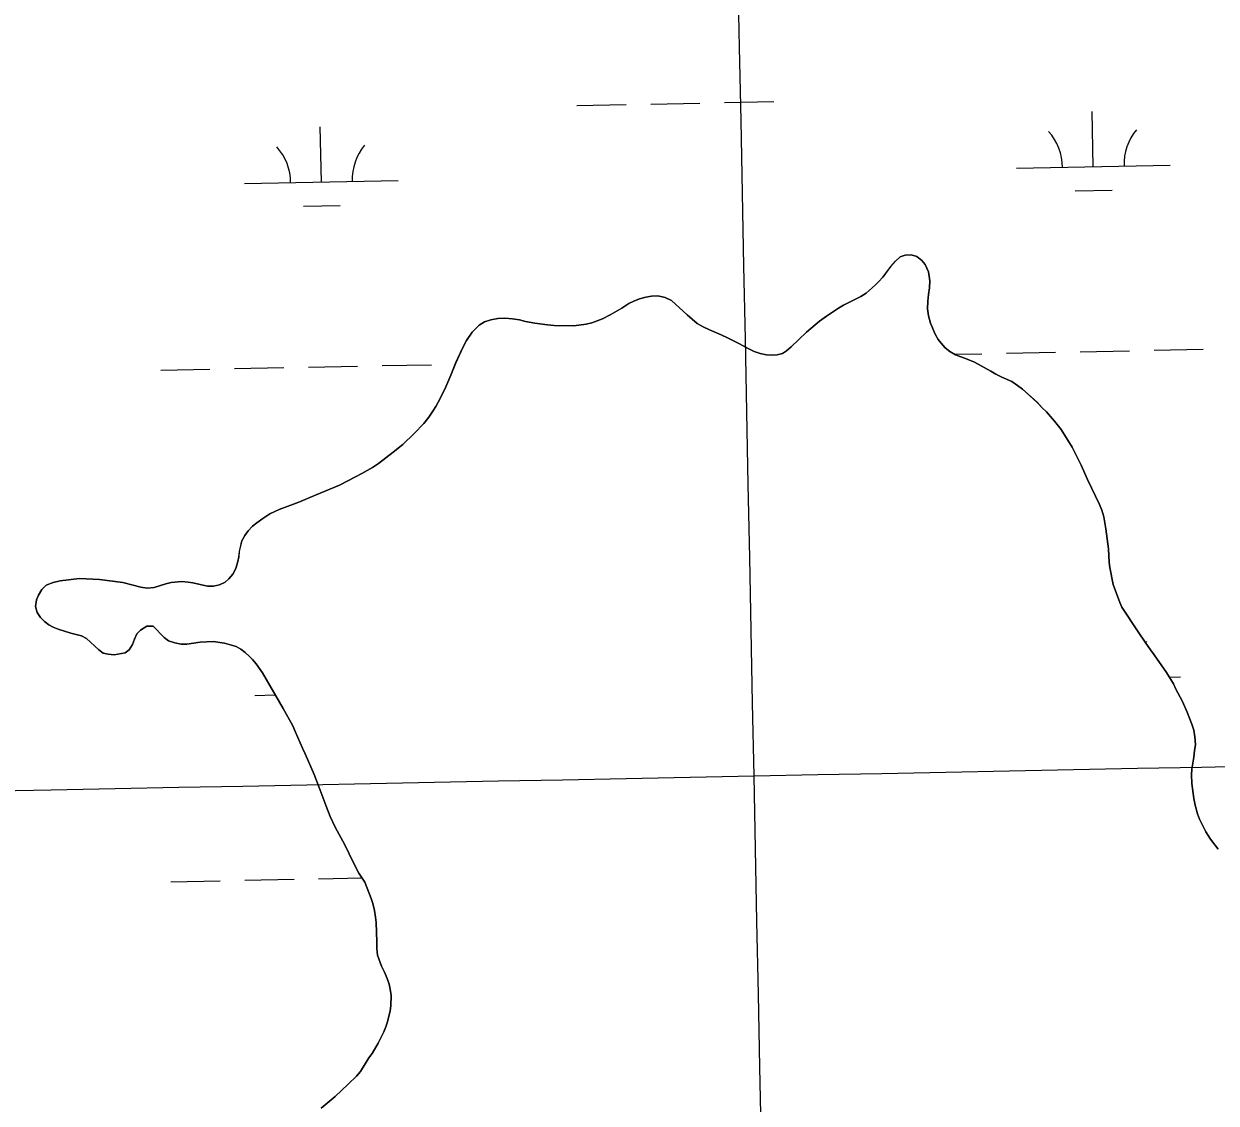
# Model space of a CAD drawing. Extents: x 3989314 to 4027622, y 243956 to 270014.
# Drawn here: x 4003658 to 4004433, y 255452 to 256153 of the extents above; entities that cross this region are included whole.
import ezdxf

# ---------------------------------------------------------------- set-up
doc = ezdxf.new("R2010")
doc.units = 0
for name, color, linetype in [('V-GRID-MAJR', 7, 'Continuous'), ('V-RIVR-EDGE', 7, 'Continuous'), ('V-WETL-SWMP', 7, 'Continuous')]:
    doc.layers.add(name, color=color, linetype=linetype)

msp = doc.modelspace()

# ---------------------------------------------------------------- linework, layer by layer
at = {"layer": 'V-GRID-MAJR'}
for points in [[(4004252.85, 249607.96), (4004133.03, 255664.57), (4004013.15, 261724.27), (4003893.27, 267783.96), (4003893.21, 267787.05)], [(3993497.63, 255455.71), (3998815.34, 255559.76), (4004133.03, 255664.57), (4009450.71, 255770.16), (4014768.37, 255876.52), (4020086.02, 255983.66), (4025403.66, 256091.57)]]:
    msp.add_spline(points, degree=3, dxfattribs=at)
at = {"layer": 'V-RIVR-EDGE'}
for points in [[(4004015.83, 255957.21), (4004023.87, 255958.24), (4004027.62, 255959.15), (4004034.49, 255961.73), (4004039.54, 255964.19), (4004047.06, 255968.59), (4004051.59, 255971.56), (4004054.83, 255973.12), (4004058.59, 255974.67), (4004062.6, 255975.83), (4004066.36, 255976.48), (4004070.38, 255976.6), (4004075.3, 255975.56), (4004079.31, 255973.49), (4004089.54, 255964.28), (4004096.14, 255958.71), (4004100.02, 255956.51), (4004104.04, 255954.56), (4004111.68, 255951.32), (4004115.69, 255949.37), (4004122.81, 255945.87), (4004130.06, 255941.85), (4004133.04, 255940.42), (4004137.06, 255939.12), (4004141.2, 255938.21), (4004144.44, 255937.95), (4004148.06, 255938.21), (4004151.56, 255939.24), (4004154.15, 255940.8), (4004157.14, 255943.38), (4004167.24, 255953.09), (4004175.67, 255960.08), (4004180.07, 255963.44), (4004187.85, 255968.62), (4004191.22, 255970.56), (4004202.49, 255976.25), (4004205.86, 255978.45), (4004211.82, 255983.5), (4004214.02, 255985.7), (4004216.75, 255988.68), (4004222.06, 255995.79), (4004224.91, 255999.16), (4004228.02, 256002.01), (4004231.39, 256003.04), (4004235.15, 256003.3), (4004238.9, 256002.13), (4004242.01, 255999.54), (4004244.34, 255997.07), (4004246.41, 255992.28), (4004247.31, 255986.32), (4004247.05, 255981.79), (4004246.4, 255977.52), (4004246.01, 255973.11), (4004245.75, 255968.19), (4004246.39, 255963.53), (4004247.68, 255958.87), (4004250.79, 255951.74), (4004252.73, 255948.24), (4004254.67, 255945.78), (4004257.38, 255942.8), (4004260.23, 255940.33), (4004263.99, 255938.26), (4004271.63, 255935.53), (4004276.42, 255933.46), (4004287.03, 255927.75), (4004290.27, 255925.81), (4004294.02, 255923.86), (4004300.63, 255920.88), (4004304.25, 255918.28), (4004307.49, 255915.95), (4004317.2, 255907.39), (4004320.43, 255903.89), (4004323.15, 255901.3), (4004328.46, 255895.08), (4004332.73, 255889.64), (4004339.85, 255878.24), (4004341.66, 255874.87), (4004345.79, 255866.45), (4004349.8, 255857.25), (4004357.69, 255841.05), (4004359.11, 255837.29), (4004360.41, 255833.02), (4004361.83, 255825.12), (4004363.37, 255812.16), (4004364.01, 255803.23), (4004364.4, 255799.99), (4004366.46, 255788.98), (4004370.86, 255777.32), (4004372.15, 255774.34), (4004382.25, 255758.92), (4004387.68, 255750.88), (4004390.79, 255746.48), (4004393.24, 255743.37), (4004401.27, 255731.71), (4004405.66, 255724.32), (4004407.22, 255720.95), (4004411.36, 255713.43), (4004414.72, 255706.05), (4004417.69, 255698.27), (4004418.98, 255694.26), (4004419.63, 255689.99)], [(4003799.31, 255746.92), (4003796.33, 255748.6), (4003788.69, 255750.81), (4003781.31, 255751.98), (4003773.02, 255751.6), (4003764.21, 255750.18), (4003760.58, 255750.18), (4003756.57, 255750.96), (4003752.3, 255752.39), (4003749.58, 255754.46), (4003742.33, 255761.98), (4003738.19, 255761.85), (4003734.04, 255759.4), (4003731.83, 255756.94), (4003730.15, 255753.44), (4003728.85, 255749.94), (4003726.78, 255746.45), (4003724.18, 255744.64), (4003716.93, 255743.35), (4003713.04, 255743.61), (4003709.94, 255744.39), (4003707.09, 255746.46), (4003698.93, 255753.85), (4003695.7, 255755.66), (4003688.83, 255757.35), (4003680.55, 255759.95), (4003677.31, 255761.25), (4003674.64, 255762.67), (4003671.74, 255764.9), (4003669.23, 255767.6), (4003666.98, 255770.84), (4003665.95, 255774.7), (4003666.49, 255778.95), (4003667.74, 255782.03), (4003670.02, 255785.76), (4003672.87, 255788.55), (4003677.28, 255790.23), (4003681.94, 255791.27), (4003694.38, 255792.81), (4003707.59, 255792.29), (4003722.61, 255790.2), (4003734.4, 255787.35), (4003738.41, 255786.7), (4003742.94, 255787.08), (4003750.59, 255789.41), (4003754.08, 255790.18), (4003760.95, 255790.95), (4003765.22, 255790.56), (4003768.2, 255790.04), (4003777.79, 255787.83), (4003781.54, 255787.96), (4003785.56, 255788.86), (4003789.19, 255790.42), (4003791.65, 255792.62), (4003794.11, 255795.72), (4003796.06, 255799.48), (4003797.35, 255803.88), (4003798, 255806.86), (4003798.4, 255810.36), (4003800.08, 255817.35), (4003802.03, 255820.84), (4003804.23, 255823.95), (4003806.95, 255826.93), (4003809.68, 255829.13), (4003813.69, 255831.98), (4003818.23, 255834.82), (4003821.47, 255836.37), (4003824.32, 255837.67), (4003837.01, 255842.45), (4003848.42, 255847.36), (4003863.45, 255853.57), (4003873.94, 255858.87), (4003878.09, 255861.07), (4003884.95, 255865.08), (4003888.84, 255867.67), (4003898.43, 255874.92), (4003904.65, 255880.09), (4003912.17, 255887.21), (4003918.26, 255893.68), (4003921.5, 255897.83), (4003924.22, 255901.71), (4003926.17, 255904.69), (4003928.76, 255909.48), (4003932.65, 255917.51), (4003935.9, 255925.02), (4003939.14, 255933.18), (4003943.68, 255943.02), (4003946.02, 255947.68), (4003949.78, 255952.99), (4003954.31, 255957.52), (4003957.81, 255959.71), (4003961.83, 255961.01), (4003966.49, 255961.78), (4003971.02, 255962.04), (4003975.95, 255961.77), (4003980.61, 255960.99), (4003984.36, 255959.95), (4003990.58, 255958.79), (4003998.74, 255957.74), (4004003.14, 255957.35), (4004015.83, 255957.21)], [(4003851.69, 255448.59), (4003860.63, 255456.22), (4003869.18, 255464.12), (4003874.5, 255469.3), (4003877.09, 255472.53), (4003882.67, 255481.21), (4003884.74, 255484.18), (4003888.76, 255490.92), (4003892.39, 255498.3), (4003893.69, 255501.4), (4003894.73, 255504.77), (4003896.55, 255511.76), (4003896.94, 255515), (4003897.07, 255521.87), (4003896.56, 255525.88), (4003895.91, 255529.12), (4003894.49, 255532.88), (4003892.68, 255536.9), (4003890.87, 255540.91), (4003888.28, 255548.04), (4003887.9, 255552.31), (4003887.9, 255556.71), (4003887.39, 255569.28), (4003887, 255572.78), (4003886.23, 255577.18), (4003885.2, 255581.58), (4003884.16, 255584.95), (4003880.03, 255595.45), (4003876.01, 255601.41), (4003872.39, 255608.4), (4003867.09, 255619.81), (4003860.75, 255631.21), (4003857.52, 255638.21), (4003854.8, 255644.94), (4003851.06, 255655.31), (4003847.05, 255665.41), (4003841.1, 255679.02), (4003839.42, 255682.52), (4003835.02, 255693.01), (4003833.08, 255697.03), (4003826.87, 255708.3), (4003813.55, 255731.49), (4003809.28, 255737.32), (4003806.95, 255740.18), (4003804.87, 255742.38), (4003802.16, 255744.84), (4003799.31, 255746.92)], [(4004419.63, 255689.99), (4004420.01, 255684.93), (4004419.36, 255680.79), (4004418.97, 255676.77), (4004417.67, 255668.87), (4004417.41, 255665.25), (4004417.67, 255659.55), (4004418.95, 255649.83), (4004419.86, 255645.56), (4004421.41, 255639.99), (4004422.7, 255636.49), (4004424.51, 255632.6), (4004426.84, 255628.2), (4004429.81, 255623.53), (4004434.86, 255617.05)]]:
    msp.add_lwpolyline(points, dxfattribs=at)
at = {"layer": 'V-WETL-SWMP'}
for p, q in [((4004017.87, 256100.29), (4004049.86, 256100.93)), ((4004065.86, 256101.25), (4004097.85, 256101.88)), ((4004113.85, 256102.2), (4004145.84, 256102.84)), ((4004353.57, 256060.54), (4004352.85, 256096.53)), ((4003851.76, 256050.54), (4003851.04, 256086.53)), ((4004303.58, 256059.54), (4004403.56, 256061.54)), ((4003801.77, 256049.54), (4003901.75, 256051.54)), ((4004341.88, 256044.87), (4004365.87, 256045.35)), ((4003840.07, 256034.87), (4003864.06, 256035.35)), ((4004263.28, 255938.65), (4004281.13, 255939)), ((4004297.13, 255939.32), (4004329.12, 255939.96)), ((4004345.12, 255940.28), (4004377.11, 255940.92)), ((4004393.11, 255941.23), (4004425.1, 255941.87)), ((4003747.33, 255928.36), (4003779.32, 255929)), ((4003795.32, 255929.32), (4003827.31, 255929.96)), ((4003843.31, 255930.28), (4003875.3, 255930.91)), ((4003891.3, 255931.23), (4003923.29, 255931.87)), ((4004403, 255728.78), (4004410.19, 255728.93)), ((4003808.4, 255716.93), (4003821.76, 255717.2)), ((4003753.96, 255595.76), (4003785.95, 255596.39)), ((4003801.95, 255596.71), (4003833.94, 255597.35)), ((4003849.94, 255597.67), (4003878.15, 255598.23))]:
    msp.add_line(p, q, dxfattribs=at)
for points in [[(4004419.63, 255689.99), (4004418.98, 255694.26), (4004417.69, 255698.28), (4004414.72, 255706.05), (4004411.36, 255713.43), (4004407.22, 255720.95), (4004405.66, 255724.32), (4004401.27, 255731.7), (4004393.24, 255743.37), (4004390.78, 255746.48), (4004387.68, 255750.88), (4004382.25, 255758.92), (4004372.15, 255774.34), (4004370.86, 255777.32), (4004366.46, 255788.98), (4004364.4, 255799.99), (4004364.01, 255803.23), (4004363.37, 255812.16), (4004361.83, 255825.12), (4004360.41, 255833.02), (4004359.12, 255837.29), (4004357.69, 255841.05), (4004349.8, 255857.25), (4004345.79, 255866.45), (4004341.66, 255874.87), (4004339.85, 255878.24), (4004332.73, 255889.64), (4004328.46, 255895.08), (4004323.15, 255901.3), (4004320.43, 255903.9), (4004317.2, 255907.4), (4004307.49, 255915.95), (4004304.25, 255918.28), (4004300.63, 255920.88), (4004294.02, 255923.86), (4004290.27, 255925.81), (4004287.03, 255927.75), (4004276.42, 255933.46), (4004271.63, 255935.53), (4004263.99, 255938.26), (4004260.23, 255940.33), (4004257.38, 255942.8), (4004254.67, 255945.78), (4004252.73, 255948.24), (4004250.79, 255951.74), (4004247.68, 255958.86), (4004246.39, 255963.53), (4004245.75, 255968.19), (4004246.01, 255973.11), (4004246.4, 255977.52), (4004247.05, 255981.79), (4004247.31, 255986.32), (4004246.41, 255992.28), (4004244.34, 255997.08), (4004242.01, 255999.54), (4004238.9, 256002.13), (4004235.15, 256003.3), (4004231.39, 256003.04), (4004228.02, 256002.01), (4004224.91, 255999.16), (4004222.06, 255995.8), (4004216.75, 255988.68), (4004214.02, 255985.7), (4004211.82, 255983.5), (4004205.86, 255978.45), (4004202.49, 255976.25), (4004191.22, 255970.56), (4004187.85, 255968.62), (4004180.07, 255963.44), (4004175.67, 255960.08), (4004167.24, 255953.09), (4004157.13, 255943.38), (4004154.15, 255940.8), (4004151.56, 255939.24), (4004148.06, 255938.21), (4004144.44, 255937.95), (4004141.2, 255938.21), (4004137.06, 255939.12), (4004133.04, 255940.42), (4004130.06, 255941.85), (4004122.81, 255945.87), (4004115.69, 255949.37), (4004111.68, 255951.32), (4004104.04, 255954.56), (4004100.02, 255956.51), (4004096.14, 255958.71), (4004089.54, 255964.28), (4004079.31, 255973.49), (4004075.3, 255975.56), (4004070.38, 255976.6), (4004066.36, 255976.48), (4004062.61, 255975.83), (4004058.59, 255974.67), (4004054.83, 255973.12), (4004051.59, 255971.56), (4004047.06, 255968.59), (4004039.54, 255964.19), (4004034.49, 255961.73), (4004027.62, 255959.15), (4004023.87, 255958.24), (4004015.83, 255957.21)], [(4004015.83, 255957.21), (4004003.14, 255957.35), (4003998.74, 255957.74), (4003990.58, 255958.78), (4003984.36, 255959.95), (4003980.61, 255960.99), (4003975.95, 255961.77), (4003971.02, 255962.04), (4003966.49, 255961.78), (4003961.83, 255961.01), (4003957.81, 255959.71), (4003954.31, 255957.51), (4003949.78, 255952.98), (4003946.02, 255947.68), (4003943.68, 255943.02), (4003939.14, 255933.17), (4003935.9, 255925.02), (4003932.65, 255917.51), (4003928.76, 255909.48), (4003926.17, 255904.69), (4003924.22, 255901.71), (4003921.5, 255897.83), (4003918.26, 255893.68), (4003912.17, 255887.21), (4003904.65, 255880.09), (4003898.43, 255874.92), (4003888.84, 255867.67), (4003884.95, 255865.08), (4003878.09, 255861.07), (4003873.94, 255858.87), (4003863.45, 255853.57), (4003848.42, 255847.36), (4003837.01, 255842.45), (4003824.32, 255837.67), (4003821.47, 255836.37), (4003818.23, 255834.82), (4003813.69, 255831.98), (4003809.68, 255829.13), (4003806.95, 255826.93), (4003804.23, 255823.95), (4003802.03, 255820.84), (4003800.08, 255817.35), (4003798.39, 255810.36), (4003798, 255806.86), (4003797.35, 255803.88), (4003796.06, 255799.48), (4003794.11, 255795.72), (4003791.65, 255792.62), (4003789.18, 255790.42), (4003785.56, 255788.86), (4003781.54, 255787.96), (4003777.79, 255787.83), (4003768.2, 255790.04), (4003765.22, 255790.56), (4003760.95, 255790.95), (4003754.08, 255790.18), (4003750.59, 255789.41), (4003742.94, 255787.08), (4003738.41, 255786.7), (4003734.39, 255787.35), (4003722.61, 255790.2), (4003707.59, 255792.29), (4003694.38, 255792.81), (4003681.94, 255791.27), (4003677.28, 255790.24), (4003672.87, 255788.55), (4003670.02, 255785.76), (4003667.74, 255782.03), (4003666.49, 255778.95), (4003665.95, 255774.7), (4003666.98, 255770.84), (4003669.23, 255767.6), (4003671.74, 255764.9), (4003674.64, 255762.67), (4003677.31, 255761.25), (4003680.55, 255759.95), (4003688.83, 255757.35), (4003695.7, 255755.67), (4003698.93, 255753.85), (4003707.09, 255746.46), (4003709.94, 255744.39), (4003713.04, 255743.61), (4003716.93, 255743.35), (4003724.18, 255744.64), (4003726.78, 255746.45), (4003728.85, 255749.94), (4003730.15, 255753.44), (4003731.83, 255756.93), (4003734.04, 255759.4), (4003738.19, 255761.85), (4003742.33, 255761.98), (4003749.58, 255754.46), (4003752.3, 255752.39), (4003756.57, 255750.96), (4003760.58, 255750.18), (4003764.21, 255750.18), (4003773.02, 255751.6), (4003781.31, 255751.98), (4003788.69, 255750.81), (4003796.33, 255748.6), (4003799.31, 255746.92)], [(4003799.31, 255746.92), (4003802.16, 255744.84), (4003804.88, 255742.38), (4003806.95, 255740.18), (4003809.27, 255737.32), (4003813.54, 255731.49), (4003826.87, 255708.3), (4003833.08, 255697.02), (4003835.02, 255693.01), (4003839.42, 255682.52), (4003841.1, 255679.02), (4003847.05, 255665.41), (4003851.05, 255655.31), (4003854.8, 255644.94), (4003857.52, 255638.21), (4003860.75, 255631.21), (4003867.09, 255619.81), (4003872.39, 255608.4), (4003876.01, 255601.41), (4003880.02, 255595.45), (4003884.16, 255584.95), (4003885.2, 255581.58), (4003886.23, 255577.18), (4003887, 255572.78), (4003887.39, 255569.28), (4003887.9, 255556.71), (4003887.9, 255552.31), (4003888.28, 255548.04), (4003890.87, 255540.91), (4003892.68, 255536.89), (4003894.49, 255532.88), (4003895.91, 255529.12), (4003896.56, 255525.88), (4003897.07, 255521.87), (4003896.94, 255515), (4003896.55, 255511.76), (4003894.73, 255504.77), (4003893.69, 255501.4), (4003892.39, 255498.3), (4003888.76, 255490.92), (4003884.74, 255484.18), (4003882.67, 255481.21), (4003877.09, 255472.53), (4003874.5, 255469.3), (4003869.18, 255464.12), (4003860.63, 255456.22), (4003851.69, 255448.59)], [(4004434.86, 255617.05), (4004429.81, 255623.53), (4004426.84, 255628.2), (4004424.51, 255632.6), (4004422.7, 255636.49), (4004421.41, 255639.99), (4004419.86, 255645.56), (4004418.95, 255649.83), (4004417.67, 255659.55), (4004417.41, 255665.25), (4004417.67, 255668.87), (4004418.97, 255676.77), (4004419.36, 255680.79), (4004420.01, 255684.93), (4004419.63, 255689.99)]]:
    msp.add_lwpolyline(points, dxfattribs=at)
for centre, start, end in [((4004298.33, 256059.91), 0.36988, 41.91354), ((4004408.79, 256062.12), 140.36987, 181.91353), ((4003796.52, 256049.91), 0.36988, 41.91354), ((4003906.98, 256052.12), 140.36987, 181.91353), ((4004415.42, 255729.51), 140.36987, 142.26178)]:
    msp.add_arc(centre, 35.25, start, end, dxfattribs=at)

doc.saveas('drawing.dxf')
